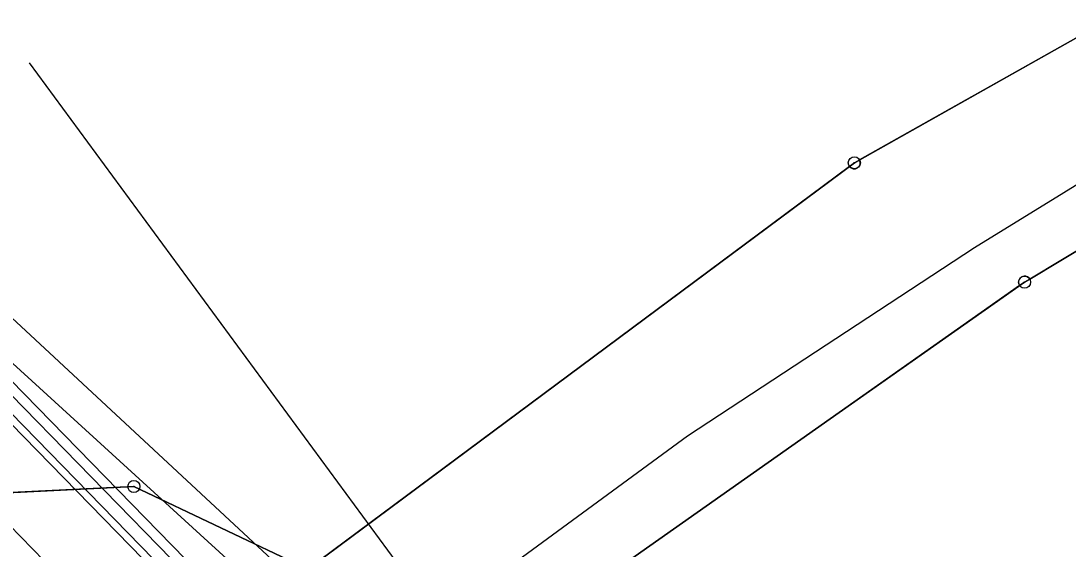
# Model space of a CAD drawing. Extents: x -537341 to -532984, y -1143469 to -1141314.
# Drawn here: x -535859.7 to -535772.8, y -1143035.2 to -1142991.3 of the extents above; entities that cross this region are included whole.
import ezdxf

# ---------------------------------------------------------------- set-up
doc = ezdxf.new("R2010")
doc.units = 0
for name, color, linetype in [('Hranice parcel', 7, 'Continuous'), ('Polygon ku', 7, 'Continuous'), ('u_arcibiskupství', 7, 'Continuous'), ('u_obec_Horní_Moš', 7, 'Continuous'), ('u_obec_Věžky', 7, 'Continuous'), ('u_osa_toku', 7, 'Continuous'), ('u_pozemkový_úřad', 7, 'Continuous'), ('u_pricne', 7, 'Continuous'), ('Značky bodu BP', 7, 'Continuous')]:
    doc.layers.add(name, color=color, linetype=linetype)

msp = doc.modelspace()

# ---------------------------------------------------------------- linework, layer by layer
at = {"layer": 'Hranice parcel'}
for points in [[(-535694.73, -1142949.04), (-535790.5, -1143003.05), (-535835.86, -1143036.82)], [(-535694.73, -1142949.04), (-535790.5, -1143003.05), (-535835.86, -1143036.82)], [(-535814.55, -1143040.02), (-535811.17, -1143037.47), (-535776.37, -1143012.97), (-535742.42, -1142992.52)], [(-535835.86, -1143036.82), (-535850.31, -1143029.95), (-535891.26, -1143032), (-535898.01, -1143031.2), (-535904.96, -1143026.76), (-535910.81, -1143018.56), (-535913.97, -1143008.65), (-535914.94, -1142997.59)]]:
    msp.add_lwpolyline(points, dxfattribs=at)
at = {"layer": 'Polygon ku'}
for points in [[(-535545.85, -1142885.6), (-535568.55, -1142894.7), (-535602.01, -1142916), (-535638.74, -1142928.55), (-535681.52, -1142942.46), (-535694.73, -1142949.04), (-535790.5, -1143003.05), (-535835.86, -1143036.82), (-535841.23, -1143042.93), (-535849.45, -1143049.16), (-535857.05, -1143051.75), (-535864.85, -1143060.59), (-535871.62, -1143083.23), (-535893.17, -1143112.23), (-535909.07, -1143122.84), (-535939.15, -1143141.25), (-535945.61, -1143150.78), (-535955.95, -1143156.01), (-535968.48, -1143177.46), (-535982.17, -1143191.97), (-535998.29, -1143209.04), (-536002.412, -1143213.409)], [(-536002.412, -1143213.409), (-535998.29, -1143209.04), (-535982.17, -1143191.97), (-535968.48, -1143177.46), (-535955.95, -1143156.01), (-535945.61, -1143150.78), (-535939.15, -1143141.25), (-535909.07, -1143122.84), (-535893.17, -1143112.23), (-535871.62, -1143083.23), (-535864.85, -1143060.59), (-535857.05, -1143051.75), (-535849.45, -1143049.16), (-535841.23, -1143042.93), (-535835.86, -1143036.82), (-535790.5, -1143003.05), (-535694.73, -1142949.04), (-535681.52, -1142942.46), (-535638.74, -1142928.55), (-535602.01, -1142916), (-535568.55, -1142894.7), (-535545.85, -1142885.6)]]:
    msp.add_lwpolyline(points, dxfattribs=at)
at = {"layer": 'u_arcibiskupství'}
msp.add_line((-535776.779, -1143013.258), (-535810.761, -1143037.182), dxfattribs=at)
for points in [[(-535742.42, -1142992.52), (-535742.848, -1142992.778), (-535775.942, -1143012.712)], [(-535775.942, -1143012.712), (-535776.37, -1143012.97), (-535776.779, -1143013.258)]]:
    msp.add_lwpolyline(points, dxfattribs=at)
at = {"layer": 'u_obec_Horní_Moš'}
for p, q in [((-535695.165, -1142949.286), (-535790.064, -1143002.804)), ((-535775.942, -1143012.712), (-535742.848, -1142992.778)), ((-535790.901, -1143003.349), (-535835.459, -1143036.521)), ((-535810.761, -1143037.182), (-535776.779, -1143013.258))]:
    msp.add_line(p, q, dxfattribs=at)
for centre, start, end in [((-535790.5, -1143003.05), 216.67832, 29.40905), ((-535776.37, -1143012.97), 31.05112, 215.1577)]:
    msp.add_arc(centre, 0.5, start, end, dxfattribs=at)
at = {"layer": 'u_obec_Věžky'}
for p, q in [((-535850.31, -1143029.95), (-535891.26, -1143032)), ((-535835.86, -1143036.82), (-535850.31, -1143029.95))]:
    msp.add_line(p, q, dxfattribs=at)
at = {"layer": 'u_osa_toku'}
msp.add_lwpolyline([(-535833.894, -1143048.558), (-535831.796, -1143046.508), (-535827.583, -1143042.812), (-535804.354, -1143025.755), (-535780.529, -1143010.086), (-535729.339, -1142978.515), (-535691.23, -1142958.334), (-535641.994, -1142932.539), (-535598.385, -1142919.282), (-535563.972, -1142897.804), (-535497.689, -1142879.488), (-535444.2, -1142871.192), (-535427.066, -1142864.855), (-535401.715, -1142861.23), (-535377.37, -1142844.927), (-535343.104, -1142822.317), (-535307.419, -1142797.828), (-535289.278, -1142780.995), (-535272.357, -1142774.802), (-535260.582, -1142774.976), (-535252.427, -1142775.194)], dxfattribs=at)
at = {"layer": 'u_pozemkový_úřad'}
for p, q in [((-535790.064, -1143002.804), (-535695.165, -1142949.286)), ((-535835.459, -1143036.521), (-535790.901, -1143003.349)), ((-535790.901, -1143003.349), (-535790.5, -1143003.05)), ((-535790.5, -1143003.05), (-535790.064, -1143002.804))]:
    msp.add_line(p, q, dxfattribs=at)
msp.add_lwpolyline([(-535914.94, -1142997.59), (-535913.97, -1143008.65), (-535910.81, -1143018.56), (-535904.96, -1143026.76), (-535898.01, -1143031.2), (-535891.26, -1143032), (-535850.31, -1143029.95), (-535835.86, -1143036.82)], dxfattribs=at)
at = {"layer": 'u_pricne'}
for p, q in [((-535858.993, -1142994.734), (-535780.618, -1143101.469)), ((-535871.999, -1143005.217), (-535774.087, -1143096.205)), ((-535874.934, -1143007.583), (-535782.072, -1143102.641)), ((-535874.276, -1143007.053), (-535781.414, -1143102.111)), ((-535874.271, -1143007.049), (-535775.381, -1143097.247)), ((-535876.24, -1143008.636), (-535783.378, -1143103.693)), ((-535875.761, -1143008.249), (-535782.899, -1143103.307)), ((-535880.922, -1143012.41), (-535788.06, -1143107.467))]:
    msp.add_line(p, q, dxfattribs=at)
at = {"layer": 'Značky bodu BP'}
for centre, radius in [((-535790.5, -1143003.05), 0.5), ((-535790.5, -1143003.05), 0.0303), ((-535776.37, -1143012.97), 0.5), ((-535776.37, -1143012.97), 0.0303), ((-535850.31, -1143029.95), 0.5), ((-535850.31, -1143029.95), 0.0303)]:
    msp.add_circle(centre, radius, dxfattribs=at)

doc.saveas('drawing.dxf')
